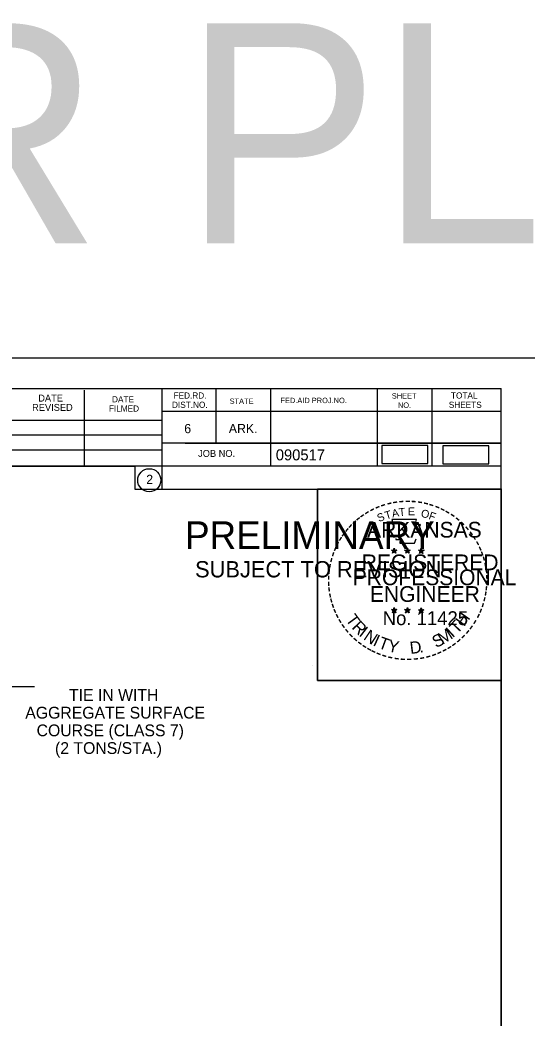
# Model space of a CAD drawing. Extents: x 2263886 to 2266026, y -3122850 to -3121850.
# Drawn here: x 2265326.1 to 2265358.3, y -3122379.1 to -3122315.7 of the extents above; entities that cross this region are included whole.
import ezdxf

# ---------------------------------------------------------------- set-up
doc = ezdxf.new("R2010")
doc.units = 0
for name, color, linetype in [('_CIVIL_CONSTRUCTION', 7, 'Continuous'), ('R_Border PE', 7, 'Continuous'), ('R_Border Prem', 7, 'Continuous'), ('R_Draft', 7, 'Continuous'), ('R_Vert Alg', 7, 'Continuous')]:
    doc.layers.add(name, color=color, linetype=linetype)

msp = doc.modelspace()

# ---------------------------------------------------------------- linework, layer by layer
at = {"layer": '_CIVIL_CONSTRUCTION'}
for p, q in [((2265192.355, -3122337.151), (2265359.022, -3122337.151)), ((2265344.662, -3122356.73), (2265344.662, -3122356.73))]:
    msp.add_line(p, q, dxfattribs=at)
for points in [[(2265192.352, -3122337.151), (2265359.022, -3122337.151), (2265359.022, -3122443.82), (2265192.352, -3122443.82)], [(2265315.516, -3122339.098), (2265315.516, -3122344.038), (2265333.382, -3122344.038), (2265333.382, -3122345.498), (2265344.981, -3122345.498), (2265344.981, -3122357.664), (2265356.646, -3122357.664), (2265356.646, -3122441.828), (2265198.556, -3122441.828), (2265198.556, -3122339.098)], [(2265344.981, -3122345.482), (2265356.646, -3122345.482), (2265356.646, -3122357.664), (2265344.981, -3122357.664)]]:
    msp.add_lwpolyline(points, close=True, dxfattribs=at)
at = {"layer": 'R_Border PE'}
for p, q in [((2265349.862, -3122349.248), (2265349.841, -3122349.374)), ((2265349.862, -3122349.431), (2265349.862, -3122349.248)), ((2265349.862, -3122349.248), (2265349.886, -3122349.373)), ((2265350.697, -3122349.248), (2265350.676, -3122349.374)), ((2265350.697, -3122349.431), (2265350.697, -3122349.248)), ((2265350.697, -3122349.248), (2265350.721, -3122349.373)), ((2265351.579, -3122349.254), (2265351.558, -3122349.38)), ((2265351.579, -3122349.437), (2265351.579, -3122349.254)), ((2265351.579, -3122349.254), (2265351.603, -3122349.379)), ((2265349.687, -3122349.375), (2265349.862, -3122349.431)), ((2265349.687, -3122349.375), (2265349.814, -3122349.398)), ((2265349.687, -3122349.375), (2265349.806, -3122349.436)), ((2265349.754, -3122349.579), (2265349.862, -3122349.431)), ((2265349.754, -3122349.579), (2265349.817, -3122349.457)), ((2265349.754, -3122349.579), (2265349.861, -3122349.471)), ((2265349.968, -3122349.579), (2265349.861, -3122349.472)), ((2265350.035, -3122349.375), (2265349.862, -3122349.431)), ((2265349.968, -3122349.579), (2265349.862, -3122349.431)), ((2265350.035, -3122349.375), (2265349.892, -3122349.4)), ((2265349.968, -3122349.579), (2265349.9, -3122349.434)), ((2265350.035, -3122349.375), (2265349.933, -3122349.426)), ((2265350.522, -3122349.375), (2265350.697, -3122349.431)), ((2265350.522, -3122349.375), (2265350.649, -3122349.398)), ((2265350.522, -3122349.375), (2265350.641, -3122349.436)), ((2265350.589, -3122349.579), (2265350.697, -3122349.431)), ((2265350.589, -3122349.579), (2265350.652, -3122349.457)), ((2265350.589, -3122349.579), (2265350.696, -3122349.471)), ((2265350.803, -3122349.579), (2265350.696, -3122349.472)), ((2265350.87, -3122349.375), (2265350.697, -3122349.431)), ((2265350.803, -3122349.579), (2265350.697, -3122349.431)), ((2265350.87, -3122349.375), (2265350.727, -3122349.4)), ((2265350.803, -3122349.579), (2265350.735, -3122349.434)), ((2265350.87, -3122349.375), (2265350.768, -3122349.426)), ((2265351.404, -3122349.381), (2265351.579, -3122349.437)), ((2265351.404, -3122349.381), (2265351.531, -3122349.404)), ((2265351.404, -3122349.381), (2265351.523, -3122349.442)), ((2265351.471, -3122349.585), (2265351.579, -3122349.437)), ((2265351.471, -3122349.585), (2265351.534, -3122349.463)), ((2265351.471, -3122349.585), (2265351.578, -3122349.477)), ((2265351.685, -3122349.585), (2265351.578, -3122349.478)), ((2265351.752, -3122349.381), (2265351.579, -3122349.437)), ((2265351.685, -3122349.585), (2265351.579, -3122349.437)), ((2265351.752, -3122349.381), (2265351.609, -3122349.406)), ((2265351.685, -3122349.585), (2265351.617, -3122349.44)), ((2265351.752, -3122349.381), (2265351.65, -3122349.432)), ((2265349.685, -3122353.162), (2265349.86, -3122353.217)), ((2265349.685, -3122353.162), (2265349.812, -3122353.184)), ((2265349.685, -3122353.162), (2265349.804, -3122353.223)), ((2265349.86, -3122353.035), (2265349.839, -3122353.161)), ((2265349.86, -3122353.217), (2265349.86, -3122353.035)), ((2265349.86, -3122353.035), (2265349.884, -3122353.16)), ((2265350.033, -3122353.162), (2265349.86, -3122353.217)), ((2265350.033, -3122353.162), (2265349.89, -3122353.186)), ((2265350.033, -3122353.162), (2265349.931, -3122353.213)), ((2265350.52, -3122353.162), (2265350.694, -3122353.217)), ((2265350.52, -3122353.162), (2265350.646, -3122353.184)), ((2265350.52, -3122353.162), (2265350.638, -3122353.223)), ((2265350.694, -3122353.035), (2265350.674, -3122353.161)), ((2265350.694, -3122353.217), (2265350.694, -3122353.035)), ((2265350.694, -3122353.035), (2265350.719, -3122353.16)), ((2265350.868, -3122353.162), (2265350.694, -3122353.217)), ((2265350.868, -3122353.162), (2265350.725, -3122353.186)), ((2265350.868, -3122353.162), (2265350.766, -3122353.213)), ((2265351.403, -3122353.167), (2265351.578, -3122353.222)), ((2265351.403, -3122353.167), (2265351.53, -3122353.189)), ((2265351.403, -3122353.167), (2265351.522, -3122353.228)), ((2265351.578, -3122353.04), (2265351.557, -3122353.166)), ((2265351.578, -3122353.222), (2265351.578, -3122353.04)), ((2265351.578, -3122353.04), (2265351.602, -3122353.165)), ((2265351.751, -3122353.167), (2265351.578, -3122353.222)), ((2265351.751, -3122353.167), (2265351.608, -3122353.191)), ((2265351.751, -3122353.167), (2265351.649, -3122353.218)), ((2265349.752, -3122353.366), (2265349.86, -3122353.217)), ((2265349.752, -3122353.366), (2265349.815, -3122353.244)), ((2265349.752, -3122353.366), (2265349.859, -3122353.257)), ((2265349.966, -3122353.366), (2265349.859, -3122353.259)), ((2265349.966, -3122353.366), (2265349.86, -3122353.217)), ((2265349.966, -3122353.366), (2265349.898, -3122353.22)), ((2265350.586, -3122353.366), (2265350.694, -3122353.217)), ((2265350.586, -3122353.366), (2265350.649, -3122353.244)), ((2265350.586, -3122353.366), (2265350.693, -3122353.257)), ((2265350.801, -3122353.366), (2265350.693, -3122353.259)), ((2265350.801, -3122353.366), (2265350.694, -3122353.217)), ((2265350.801, -3122353.366), (2265350.732, -3122353.22)), ((2265351.47, -3122353.371), (2265351.578, -3122353.222)), ((2265351.47, -3122353.371), (2265351.533, -3122353.249)), ((2265351.47, -3122353.371), (2265351.577, -3122353.262)), ((2265351.684, -3122353.371), (2265351.577, -3122353.264)), ((2265351.684, -3122353.371), (2265351.578, -3122353.222)), ((2265351.684, -3122353.371), (2265351.616, -3122353.225))]:
    msp.add_line(p, q, dxfattribs=at)
for points in [[(2265349.708, -3122347.436), (2265349.842, -3122347.85)], [(2265351.463, -3122347.897), (2265351.534, -3122347.755), (2265351.192, -3122347.767), (2265351.266, -3122347.436), (2265349.708, -3122347.436)], [(2265349.954, -3122348.648), (2265349.954, -3122348.691), (2265350.235, -3122348.701), (2265350.208, -3122348.937), (2265351.143, -3122348.937), (2265351.244, -3122348.669)], [(2265349.862, -3122349.248), (2265349.968, -3122349.579), (2265349.687, -3122349.375), (2265350.035, -3122349.375), (2265349.754, -3122349.579), (2265349.862, -3122349.248)], [(2265350.697, -3122349.248), (2265350.803, -3122349.579), (2265350.522, -3122349.375), (2265350.87, -3122349.375), (2265350.589, -3122349.579), (2265350.697, -3122349.248)], [(2265351.579, -3122349.254), (2265351.685, -3122349.585), (2265351.404, -3122349.381), (2265351.752, -3122349.381), (2265351.471, -3122349.585), (2265351.579, -3122349.254)], [(2265349.86, -3122353.035), (2265349.966, -3122353.366), (2265349.685, -3122353.162), (2265350.033, -3122353.162), (2265349.752, -3122353.366), (2265349.86, -3122353.035)], [(2265350.694, -3122353.035), (2265350.801, -3122353.366), (2265350.52, -3122353.162), (2265350.868, -3122353.162), (2265350.586, -3122353.366), (2265350.694, -3122353.035)], [(2265351.578, -3122353.04), (2265351.684, -3122353.371), (2265351.403, -3122353.167), (2265351.751, -3122353.167), (2265351.47, -3122353.371), (2265351.578, -3122353.04)]]:
    msp.add_lwpolyline(points, dxfattribs=at)
for centre, radius in [((2265349.861, -3122349.431), 0.0861), ((2265349.861, -3122349.431), 0.0723), ((2265350.696, -3122349.431), 0.0861), ((2265350.696, -3122349.431), 0.0723), ((2265351.578, -3122349.437), 0.0861), ((2265351.578, -3122349.437), 0.0723), ((2265349.861, -3122349.431), 0.0579), ((2265349.861, -3122349.431), 0.0495), ((2265349.861, -3122349.431), 0.0374), ((2265349.861, -3122349.431), 0.0248), ((2265349.861, -3122349.431), 0.0148), ((2265350.696, -3122349.431), 0.0579), ((2265350.696, -3122349.431), 0.0495), ((2265350.696, -3122349.431), 0.0374), ((2265350.696, -3122349.431), 0.0248), ((2265350.696, -3122349.431), 0.0148), ((2265351.578, -3122349.437), 0.0579), ((2265351.578, -3122349.437), 0.0495), ((2265351.578, -3122349.437), 0.0374), ((2265351.578, -3122349.437), 0.0248), ((2265351.578, -3122349.437), 0.0148), ((2265349.859, -3122353.217), 0.0861), ((2265349.859, -3122353.217), 0.0723), ((2265349.859, -3122353.217), 0.0579), ((2265349.859, -3122353.217), 0.0495), ((2265350.694, -3122353.217), 0.0861), ((2265350.694, -3122353.217), 0.0723), ((2265350.694, -3122353.217), 0.0579), ((2265350.694, -3122353.217), 0.0495), ((2265351.577, -3122353.222), 0.0861), ((2265351.577, -3122353.222), 0.0723), ((2265351.577, -3122353.222), 0.0579), ((2265351.577, -3122353.222), 0.0495), ((2265349.859, -3122353.217), 0.0374), ((2265349.859, -3122353.217), 0.0248), ((2265349.859, -3122353.217), 0.0148), ((2265350.694, -3122353.217), 0.0374), ((2265350.694, -3122353.217), 0.0248), ((2265350.694, -3122353.217), 0.0148), ((2265351.577, -3122353.222), 0.0374), ((2265351.577, -3122353.222), 0.0248), ((2265351.577, -3122353.222), 0.0148)]:
    msp.add_circle(centre, radius, dxfattribs=at)
at = {"layer": 'R_Border Prem'}
msp.add_line((2265314.949, -3122358.043), (2265327.002, -3122358.043), dxfattribs=at)
at = {"layer": 'R_Draft'}
for p, q in [((2265198.556, -3122339.098), (2265356.646, -3122339.098)), ((2265330.166, -3122344.038), (2265330.166, -3122339.198)), ((2265335.096, -3122339.098), (2265335.096, -3122345.498)), ((2265338.516, -3122339.098), (2265338.516, -3122342.568)), ((2265341.986, -3122339.098), (2265341.986, -3122344.038)), ((2265348.776, -3122339.098), (2265348.776, -3122344.038)), ((2265352.246, -3122339.098), (2265352.246, -3122344.038)), ((2265356.646, -3122441.828), (2265356.646, -3122339.098)), ((2265315.516, -3122341.108), (2265335.096, -3122341.108)), ((2265356.646, -3122340.568), (2265335.096, -3122340.568)), ((2265356.646, -3122340.558), (2265356.646, -3122340.558)), ((2265315.516, -3122342.038), (2265335.096, -3122342.038)), ((2265315.516, -3122343.008), (2265335.096, -3122343.008)), ((2265356.646, -3122342.568), (2265335.096, -3122342.568)), ((2265336.576, -3122342.568), (2265356.646, -3122342.568)), ((2265356.646, -3122344.038), (2265315.516, -3122344.038)), ((2265335.096, -3122345.498), (2265356.646, -3122345.498))]:
    msp.add_line(p, q, dxfattribs=at)
msp.add_circle((2265334.289, -3122344.93), 0.733, dxfattribs=at)
at = {"layer": 'R_Vert Alg'}
for points in [[(2265349.07, -3122343.868), (2265351.987, -3122343.868), (2265351.987, -3122342.713), (2265349.07, -3122342.713)], [(2265352.956, -3122343.897), (2265355.872, -3122343.897), (2265355.872, -3122342.741), (2265352.956, -3122342.741)]]:
    msp.add_lwpolyline(points, close=True, dxfattribs=at)

# ---------------------------------------------------------------- texts
at = {"layer": 'R_Border PE'}
for s, height, rotation, p in [('-', 0.8, 28.79182, (2265348.448, -3122347.166)), ('-', 0.8, 24.30721, (2265348.764, -3122347.007)), ('-', 0.8, 19.17608, (2265349.081, -3122346.873)), ('-', 0.8, 13.63015, (2265349.456, -3122346.752)), ('A', 0.5, 11.21318, (2265349.755, -3122347.306)), ('-', 0.8, 10.21935, (2265349.795, -3122346.671)), ('T', 0.5, 6.02276, (2265350.179, -3122347.223)), ('-', 0.8, 5.89682, (2265350.16, -3122346.616)), ('-', 0.8, 0.18623, (2265350.546, -3122346.58)), ('E', 0.5, 0.83234, (2265350.732, -3122347.168)), ('-', 0.8, 357.74304, (2265350.907, -3122346.587)), ('-', 0.8, 352.16172, (2265351.279, -3122346.615)), ('O', 0.5, 350.4515, (2265351.534, -3122347.273)), ('-', 0.8, 347.20489, (2265351.639, -3122346.672)), ('-', 0.8, 342.3362, (2265351.956, -3122346.749)), ('-', 0.8, 337.85509, (2265352.324, -3122346.861)), ('-', 0.8, 334.12109, (2265352.639, -3122346.996)), ('-', 0.8, 38.95066, (2265347.622, -3122347.737)), ('-', 0.8, 36.23174, (2265347.86, -3122347.548)), ('-', 0.8, 34.06357, (2265348.149, -3122347.351)), ('S', 0.5, 21.59401, (2265348.885, -3122347.597)), ('T', 0.5, 16.4036, (2265349.342, -3122347.432)), ('F', 0.5, 340.07066, (2265352.011, -3122347.387)), ('-', 0.8, 329.64089, (2265352.929, -3122347.138)), ('-', 0.8, 325.86266, (2265353.25, -3122347.318)), ('-', 0.8, 320.52971, (2265353.555, -3122347.531)), ('-', 0.8, 50.61417, (2265346.98, -3122348.428)), ('-', 0.8, 48.42305, (2265347.182, -3122348.185)), ('-', 0.8, 42.96224, (2265347.406, -3122347.946)), ('-', 0.8, 315.57859, (2265353.855, -3122347.775)), ('-', 0.8, 309.87973, (2265354.139, -3122348.05)), ('-', 0.8, 58.07063, (2265346.611, -3122348.975)), ('-', 0.8, 54.23247, (2265346.774, -3122348.711)), ('-', 0.8, 306.65218, (2265354.402, -3122348.351)), ('-', 0.7, 303.67529, (2265354.645, -3122348.635)), ('-', 0.8, 67.77427, (2265346.325, -3122349.587)), ('-', 0.8, 62.87135, (2265346.455, -3122349.282)), ('-', 0.8, 299.66835, (2265354.804, -3122348.939)), ('-', 0.8, 294.66279, (2265354.966, -3122349.245)), ('-', 0.8, 75.46096, (2265346.117, -3122350.259)), ('-', 0.8, 72.39447, (2265346.216, -3122349.902)), ('-', 0.8, 290.57283, (2265355.095, -3122349.533)), ('-', 0.8, 285.12326, (2265355.212, -3122349.823)), ('-', 0.8, 85.18634, (2265346.013, -3122350.961)), ('-', 0.8, 81.20126, (2265346.051, -3122350.616)), ('-', 0.8, 280.54934, (2265355.312, -3122350.194)), ('-', 0.8, 276.59616, (2265355.393, -3122350.578)), ('-', 0.8, 89.06224, (2265346.001, -3122351.312)), ('-', 0.8, 274.33011, (2265355.423, -3122350.939)), ('-', 0.8, 94.19588, (2265346.018, -3122351.674)), ('-', 0.8, 98.94793, (2265346.054, -3122352.008)), ('-', 0.8, 263.5172, (2265355.43, -3122351.588)), ('-', 0.8, 269.94067, (2265355.44, -3122351.255)), ('-', 0.8, 101.71495, (2265346.122, -3122352.374)), ('-', 0.8, 105.45785, (2265346.203, -3122352.672)), ('-', 0.8, 255.7626, (2265355.34, -3122352.254)), ('-', 0.8, 260.99529, (2265355.395, -3122351.915)), ('-', 0.8, 109.08742, (2265346.31, -3122352.987)), ('-', 0.8, 114.06432, (2265346.437, -3122353.285)), ('-', 0.8, 247.88866, (2265355.138, -3122352.951)), ('-', 0.8, 252.86809, (2265355.249, -3122352.614)), ('-', 0.8, 115.72885, (2265346.59, -3122353.594)), ('-', 0.8, 120.44712, (2265346.768, -3122353.887)), ('T', 0.77, 306.04056, (2265346.739, -3122353.798)), ('T', 0.77, 46.64442, (2265353.855, -3122354.752)), ('H', 0.77, 54.60883, (2265354.299, -3122354.28)), ('-', 0.8, 244.61971, (2265355.007, -3122353.265)), ('-', 0.8, 125.89344, (2265346.97, -3122354.168)), ('-', 0.8, 130.71812, (2265347.201, -3122354.444)), ('R', 0.77, 314.00497, (2265347.121, -3122354.322)), ('I', 0.77, 321.96938, (2265347.571, -3122354.788)), ('N', 0.77, 326.50021, (2265347.854, -3122355.024)), ('M', 0.77, 32.65632, (2265352.932, -3122355.414)), ('I', 0.77, 42.11359, (2265353.574, -3122354.991)), ('-', 0.8, 233.84524, (2265354.609, -3122353.968)), ('-', 0.8, 239.07125, (2265354.81, -3122353.641)), ('-', 0.8, 134.22381, (2265347.459, -3122354.716)), ('-', 0.8, 138.93382, (2265347.722, -3122354.948)), ('I', 0.77, 335.36034, (2265348.459, -3122355.417)), ('T', 0.77, 339.89117, (2265348.789, -3122355.58)), ('Y', 0.77, 347.85558, (2265349.398, -3122355.803)), ('S', 0.77, 26.9312, (2265352.512, -3122355.617)), ('-', 0.8, 221.08509, (2265353.893, -3122354.787)), ('-', 0.8, 225.76533, (2265354.154, -3122354.533)), ('-', 0.8, 231.25377, (2265354.394, -3122354.251)), ('-', 0.8, 144.64634, (2265348, -3122355.151)), ('-', 0.8, 148.08978, (2265348.28, -3122355.337)), ('-', 0.8, 151.57039, (2265348.57, -3122355.499)), ('D', 0.77, 6.39691, (2265350.89, -3122355.982)), ('-', 0.8, 207.35684, (2265353.073, -3122355.39)), ('-', 0.8, 212.24909, (2265353.352, -3122355.217)), ('-', 0.8, 215.73633, (2265353.619, -3122355.023)), ('-', 0.8, 154.60019, (2265348.831, -3122355.623)), ('-', 0.8, 158.56121, (2265349.143, -3122355.75)), ('-', 0.8, 162.79826, (2265349.486, -3122355.856)), ('-', 0.8, 167.55551, (2265349.844, -3122355.938)), ('-', 0.8, 173.11546, (2265350.23, -3122355.993)), ('-', 0.8, 176.51827, (2265350.604, -3122356.02)), ('-', 0.8, 181.59176, (2265350.976, -3122356.01)), ('-', 0.8, 185.81666, (2265351.38, -3122355.972)), ('-', 0.8, 191.28576, (2265351.748, -3122355.906)), ('.', 0.77, 13.76417, (2265351.486, -3122355.919)), ('-', 0.8, 195.47429, (2265352.113, -3122355.807)), ('-', 0.8, 200.71842, (2265352.451, -3122355.686)), ('-', 0.8, 204.25161, (2265352.761, -3122355.549))]:
    msp.add_text(s, height=height, rotation=rotation, dxfattribs=at).set_placement(p)
for s, height, p in [('ARKANSAS', 1, (2265348.134, -3122348.58)), ('REGISTERED', 1, (2265347.795, -3122350.655)), ('DWB', 0.005, (2265349.855, -3122349.433)), ('DWB', 0.005, (2265350.69, -3122349.433)), ('DWB', 0.005, (2265351.572, -3122349.439)), ('PROFESSIONAL', 1, (2265347.221, -3122351.607)), ('ENGINEER', 1, (2265348.314, -3122352.669)), ('No. 11425', 0.8785, (2265349.128, -3122354.145)), ('DWB', 0.005, (2265349.853, -3122353.22)), ('DWB', 0.005, (2265350.688, -3122353.219)), ('DWB', 0.005, (2265351.571, -3122353.224))]:
    msp.add_text(s, height=height, dxfattribs=at).set_placement(p)
at = {"layer": 'R_Border Prem'}
for s, height, p in [('TYPICALS FOR PLANS', 14, (2265195.983, -3122329.865)), ('PRELIMINARY', 1.75, (2265336.565, -3122349.298)), ('DWB', 0.005, (2265336.671, -3122348.374)), ('SUBJECT TO REVISION', 1.03756, (2265337.202, -3122351.112)), ('TIE IN WITH ', 0.75, (2265329.192, -3122358.967)), ('AGGREGATE SURFACE', 0.75, (2265326.411, -3122360.092)), ('COURSE (CLASS 7)', 0.75, (2265327.131, -3122361.217)), ('(2 TONS/STA.)', 0.75, (2265328.301, -3122362.342))]:
    msp.add_text(s, height=height, dxfattribs=at).set_placement(p)
at = {"layer": 'R_Draft'}
for s, height, p in [('DATE', 0.4396, (2265327.236, -3122339.928)), ('DATE', 0.391, (2265331.926, -3122339.978)), ('FED.RD.', 0.391, (2265335.836, -3122339.738)), ('STATE', 0.342, (2265339.396, -3122340.078)), ('FED.AID PROJ.NO.', 0.342, (2265342.626, -3122340.028)), ('SHEET', 0.342, (2265349.706, -3122339.738)), ('TOTAL', 0.391, (2265353.466, -3122339.738)), ('REVISED', 0.4396, (2265326.846, -3122340.518)), ('FILMED', 0.391, (2265331.726, -3122340.568)), ('DIST.NO.', 0.391, (2265335.736, -3122340.328)), ('NO.', 0.342, (2265350.096, -3122340.328)), ('SHEETS', 0.391, (2265353.326, -3122340.328)), ('6', 0.586, (2265336.516, -3122341.938)), ('ARK.', 0.5861, (2265339.346, -3122341.938)), ('JOB NO.', 0.4396, (2265337.396, -3122343.448)), ('090517', 0.7, (2265342.334, -3122343.668)), ('2', 0.586, (2265334.098, -3122345.173))]:
    msp.add_text(s, height=height, dxfattribs=at).set_placement(p)

doc.saveas('drawing.dxf')
